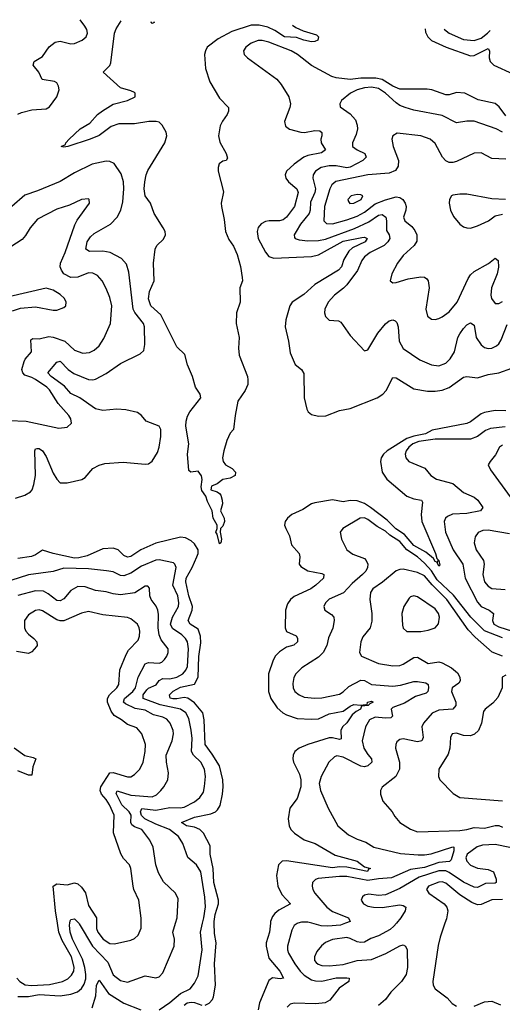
# Model space of a CAD drawing. Header units: inches. Extents: x 1552611 to 1694776, y 811966 to 917215.
# Tile 484 of 549: x 1656301 to 1659030, y 909542 to 915106. Entities that reach past the tile are written whole.
import ezdxf

# ---------------------------------------------------------------- set-up
doc = ezdxf.new("R2010")
doc.units = ezdxf.units.IN
doc.header["$MEASUREMENT"] = 0
doc.layers.add('B6950', color=7, linetype='Continuous')
doc.layers.add('B6951', color=7, linetype='Continuous')

msp = doc.modelspace()

# ---------------------------------------------------------------- linework, layer by layer
at = {"layer": 'B6950', "color": 5}
for points, elevation in [([(1656284.2, 909690), (1656301.6, 909670), (1656332.4, 909652.4), (1656368.2, 909648.2), (1656470, 909654.1), (1656542.4, 909670), (1656573.4, 909686.6), (1656594.2, 909705.8), (1656606.5, 909730), (1656608.3, 909751.7), (1656593.9, 909810), (1656541.6, 909901.6), (1656522.2, 909950), (1656514.1, 910000)], 780), ([(1656290, 909586.5), (1656350, 909586.7), (1656410, 909597.1), (1656530, 909589.7), (1656590, 909599.2), (1656626.7, 909613.3), (1656649.6, 909630.4), (1656665.1, 909654.9), (1656674.1, 909685.9), (1656675.3, 909710), (1656669.7, 909750), (1656656.2, 909796.2), (1656599.2, 909910), (1656585.3, 909950), (1656581.9, 909990), (1656583.7, 910000)], 760), ([(1656634.9, 910000), (1656637.5, 909997.5), (1656713.3, 909870), (1656799.6, 909779.7), (1656830, 909709.2), (1656870, 909676.3), (1656910, 909666.7), (1657010, 909702.8), (1657070, 909692.4), (1657090, 909697.1), (1657110, 909719.1), (1657174.6, 909870), (1657175.7, 909910), (1657166.3, 909950), (1657182.1, 910000)], 760), ([(1656735.2, 910000), (1656735, 909970), (1656742.5, 909950), (1656772.5, 909910), (1656810, 909886.1), (1656836.5, 909883.5), (1656930, 909904.9), (1656950, 909913.4), (1656970, 909932.4), (1656987, 909973), (1656987.5, 910000)], 780), ([(1657090, 909511), (1657150, 909552.9), (1657210, 909603.3), (1657265.1, 909630), (1657290, 909661.1), (1657310, 909703), (1657331.7, 909850), (1657322.5, 909950), (1657334.9, 910000)], 740), ([(1657350, 909537.5), (1657372, 909548), (1657390.7, 909569.3), (1657396, 909584), (1657407.5, 909650), (1657402.9, 909770), (1657411.3, 909890), (1657402.4, 909942.4), (1657400.6, 910000)], 720), ([(1657718.5, 910000), (1657713, 909950), (1657694.6, 909890), (1657693.7, 909870), (1657710, 909802.6), (1657772.6, 909730), (1657791.7, 909690), (1657773.4, 909686.6), (1657730, 909691.6), (1657710, 909677.3), (1657657.6, 909550), (1657648.4, 909510)], 720), ([(1657873.6, 910000), (1657870, 909998.9), (1657852.5, 909987.5), (1657839, 909961), (1657816, 909870), (1657815.8, 909850), (1657821.7, 909830), (1657856.3, 909770), (1657886, 909730), (1657910, 909706.8), (1657950, 909680.8), (1657974.1, 909674.1), (1658010, 909672.8), (1658090, 909692), (1658150, 909692.4), (1658164, 909690), (1658162.6, 909670), (1658106.9, 909633.1), (1658053.8, 909566.2), (1658029, 909551), (1657975.5, 909544.5), (1657852.2, 909547.8), (1657830, 909543), (1657813.8, 909526.2)], 740), ([(1658142.4, 910000), (1658114.4, 909990), (1658043.8, 909983.8), (1658005.6, 909985.6), (1657953.6, 910000)], 740), ([(1658431.2, 910000), (1658417.1, 909982.9), (1658394.9, 909965.1), (1658330.5, 909929.5), (1658286.3, 909913.7), (1658250, 909894), (1658230, 909890.5), (1658210, 909894.1), (1658170, 909914.6), (1658150, 909919.2), (1658070, 909908.3), (1658029.3, 909890.7), (1658006.9, 909873.1), (1657980.2, 909839.8), (1657967.8, 909810), (1657968.5, 909790), (1657978.1, 909778.1), (1657988.8, 909768.8), (1658010, 909760.7), (1658050, 909758.6), (1658130, 909767.4), (1658210, 909789.1), (1658290, 909795.8), (1658371.4, 909828.6), (1658450, 909873), (1658470, 909877.8), (1658482.4, 909870), (1658492.3, 909850), (1658493.8, 909750), (1658486.5, 909710), (1658460.7, 909670), (1658398.6, 909610), (1658370.1, 909569.8), (1658330, 909535.1)], 760), ([(1658705.1, 910000), (1658677.8, 909922.2), (1658666.3, 909873.7), (1658637.4, 909670), (1658639.5, 909650), (1658650.3, 909630.3), (1658718.6, 909578.6), (1658746.1, 909546.1), (1658771.3, 909531.3)], 780), ([(1656710, 909522.8), (1656731.3, 909590), (1656735.4, 909650), (1656750, 909679), (1656803.8, 909603.8), (1656890, 909547.8), (1656984.9, 909510)], 740), ([(1657230, 909537.5), (1657247, 909550), (1657270, 909554.5), (1657290, 909551.6), (1657330, 909536.9)], 720), ([(1658870, 909530.8), (1658930, 909556.2), (1658970, 909559.2), (1659019.3, 909539.3)], 780)]:
    msp.add_lwpolyline(points, dxfattribs=dict(at, elevation=elevation))
at = {"layer": 'B6951', "color": 5}
for points, elevation in [([(1656290, 914571.7), (1656310, 914582), (1656370, 914596.5), (1656450, 914601.5), (1656470, 914614.6), (1656511.6, 914670), (1656523.5, 914710), (1656520.9, 914730), (1656511, 914750), (1656497.7, 914757.7), (1656428, 914768), (1656409.1, 914810), (1656377.8, 914850), (1656382.2, 914870), (1656430, 914898.3), (1656467.6, 914952.4), (1656501.3, 914978.7), (1656530, 914984.2), (1656590, 914970.1), (1656610, 914971.5), (1656654.7, 914990), (1656676.5, 915010), (1656684.6, 915030), (1656681, 915050), (1656669.8, 915070), (1656642.5, 915106.1)], 720), ([(1657843.4, 915074.8), (1657862.2, 915062.2), (1657903.7, 915043.7), (1657979.9, 915019.9), (1657990.8, 915010), (1657986.8, 914990), (1657970, 914983), (1657950, 914981.5), (1657906.9, 914990), (1657865.9, 915005.9), (1657797.6, 915010), (1657744.2, 915044.2), (1657703.4, 915063.4), (1657654.8, 915074.8), (1657610, 915075.7), (1657499.9, 915040.1), (1657423, 914997), (1657361, 914950), (1657350.5, 914930), (1657346.5, 914910), (1657351.7, 914830), (1657375.3, 914755.3), (1657430, 914661.7), (1657481.1, 914610), (1657481.5, 914590), (1657473.6, 914570), (1657446.8, 914533.2), (1657433.5, 914506.5), (1657424, 914450), (1657433.2, 914413.2), (1657468.5, 914350), (1657476.5, 914323.5), (1657469, 914311), (1657450, 914306.2), (1657428.7, 914291.3), (1657422.9, 914270), (1657423.8, 914250), (1657453.8, 914133.8), (1657440.8, 914070), (1657441.1, 914050), (1657457, 913977), (1657464.3, 913910), (1657484.2, 913864.2), (1657510, 913826.5), (1657530, 913779.5), (1657548.9, 913711.1), (1657559, 913650), (1657561.1, 913630), (1657546, 913590), (1657547.7, 913510), (1657526, 913450), (1657525.7, 913390), (1657542.6, 913310), (1657537.5, 913250), (1657541.3, 913210), (1657589, 913090), (1657591.4, 913070), (1657590, 913045.2), (1657576.5, 913010), (1657533.8, 912950), (1657518.4, 912870), (1657510.4, 912790), (1657490.7, 912769.3), (1657472.8, 912727.2), (1657454.9, 912670), (1657447.7, 912630), (1657450.5, 912610), (1657464.9, 912590), (1657502.8, 912570), (1657521, 912550), (1657518.8, 912530), (1657490, 912514.5), (1657450, 912508), (1657417.1, 912482.9), (1657386, 912470), (1657382, 912450), (1657417.5, 912437.5), (1657430, 912428), (1657438.2, 912418.2), (1657446, 912390), (1657447.2, 912370), (1657435.5, 912330), (1657456.4, 912290), (1657458, 912270), (1657450, 912244), (1657436, 912230), (1657434.8, 912210), (1657442.8, 912170), (1657438, 912150), (1657430, 912144), (1657418, 912198), (1657409.6, 912210), (1657418, 912230), (1657417.2, 912250), (1657394.5, 912290), (1657389.3, 912330), (1657362.7, 912382.7), (1657352.9, 912412.9), (1657330, 912446), (1657326, 912466), (1657332.5, 912507.5), (1657329.3, 912529.3), (1657310, 912554), (1657269, 912549), (1657258, 912558), (1657249.9, 912649.9), (1657256.4, 912710), (1657240.5, 912810), (1657242.3, 912837.7), (1657250, 912866), (1657262.9, 912890), (1657325.1, 912970), (1657321.1, 912990), (1657295.8, 913030), (1657278.7, 913090), (1657250, 913155.1), (1657234.7, 913214.7), (1657190, 913256.6), (1657099, 913439), (1657042.1, 913490), (1657030, 913529.4), (1657035.1, 913570), (1657060.5, 913630), (1657056.9, 913730), (1657067.4, 913810), (1657076, 913830), (1657113.5, 913866.5), (1657124.7, 913890), (1657122.5, 913910), (1657112.5, 913930), (1657061.6, 914010), (1657040.7, 914070), (1657010, 914110), (1657004.4, 914150), (1657007.8, 914190), (1657015.9, 914230), (1657025.9, 914254.1), (1657122, 914410), (1657132.3, 914450), (1657129.1, 914470), (1657106.2, 914510), (1657090, 914526.2), (1657071.7, 914531.7), (1657030.3, 914530.3), (1656950, 914518.2), (1656861.7, 914518.3), (1656817.6, 914502.4), (1656750, 914450.9), (1656698.6, 914430), (1656573.4, 914390), (1656550, 914385.1), (1656536, 914390), (1656559.2, 914400.8), (1656562, 914410), (1656580.4, 914430), (1656642.8, 914490), (1656698.1, 914521.9), (1656741.3, 914570), (1656768.3, 914591.7), (1656830, 914628.6), (1656910.5, 914649.5), (1656953.7, 914670), (1656953.9, 914690), (1656950, 914693.8), (1656930, 914704.5), (1656870, 914721.7), (1656772.1, 914810), (1656810, 914847.5), (1656817, 914863), (1656837.2, 915030), (1656845.9, 915054.1), (1656875, 915100)], 680), ([(1657059.9, 915095.2), (1657062, 915090), (1657050, 915084), (1657044, 915090), (1657045.3, 915095.6)], 660), ([(1658593.8, 915055.2), (1658595.3, 915035.3), (1658608.3, 915008.3), (1658629.4, 914989.4), (1658712.9, 914950), (1658850, 914901.3), (1658870, 914903.9), (1658950, 914943.5), (1658958.1, 914930), (1658956.3, 914890), (1658960.7, 914870), (1658970, 914859.6), (1658982.2, 914850), (1659090, 914800.1)], 720), ([(1658701, 915052.4), (1658703, 915050), (1658730, 915029.6), (1658810, 914993.6), (1658870, 914987.7), (1658910, 915001.3), (1658946, 915030), (1658960.5, 915045.6)], 740), ([(1659050, 914562.1), (1659012.8, 914612.8), (1658990, 914632.2), (1658893.2, 914653.2), (1658817.6, 914690), (1658770, 914694.5), (1658730, 914681.1), (1658710, 914681.4), (1658631.1, 914710), (1658605.7, 914714.3), (1658450, 914714), (1658410, 914729.9), (1658350, 914767.7), (1658315.3, 914775.3), (1658230, 914775.7), (1658168.9, 914768.9), (1658090, 914776.7), (1658065.6, 914785.6), (1657950, 914847.7), (1657871.1, 914910), (1657836.7, 914930), (1657710, 914979.6), (1657671.5, 914988.5), (1657650, 914988.2), (1657610, 914973.9), (1657578.9, 914950), (1657566.9, 914930), (1657569.2, 914909.2), (1657588.3, 914890), (1657754.7, 914770), (1657779.4, 914739.4), (1657822.3, 914670), (1657831.7, 914630), (1657828.8, 914610), (1657798.8, 914530), (1657804.6, 914504.6), (1657826.9, 914486.9), (1657889.7, 914469.7), (1657911.1, 914468.9), (1657970, 914480.1), (1657997.5, 914477.5), (1658009.1, 914469.1), (1658009.3, 914450), (1658003, 914430), (1658004.8, 914410), (1658030.2, 914370), (1658007, 914353), (1657930, 914338.4), (1657908.1, 914330), (1657853.1, 914290), (1657809.3, 914250), (1657801.8, 914230), (1657805.2, 914210), (1657821.5, 914190), (1657868.7, 914150), (1657875.8, 914130), (1657854.7, 914050), (1657810, 913989.9), (1657790, 913975), (1657770, 913969.1), (1657710.6, 913969.4), (1657690, 913965.2), (1657666.9, 913953.1), (1657648.9, 913931.1), (1657642.9, 913910), (1657648.3, 913870), (1657690, 913791.8), (1657710, 913768.3), (1657737.6, 913757.6), (1657950, 913767.5), (1657990, 913778), (1658130, 913853.8), (1658235.1, 913875.1), (1658250, 913876.8), (1658265.3, 913870), (1658254.4, 913850), (1658183.2, 913816.8), (1658161.2, 913798.8), (1658133.5, 913750), (1658119.6, 913710), (1658102.9, 913690), (1657969.8, 913610.2), (1657907.1, 913552.9), (1657841, 913510), (1657827.5, 913490), (1657805.8, 913410), (1657801.5, 913370), (1657820.7, 913290), (1657830, 913222.8), (1657858, 913158), (1657894, 913130), (1657907.4, 913107.4), (1657910.1, 912970.1), (1657924.6, 912904.6), (1657931.7, 912890), (1657950, 912875.8), (1657990, 912865.7), (1658032.4, 912867.6), (1658110, 912897.2), (1658170, 912908.7), (1658322.2, 912970), (1658353.8, 912990), (1658374, 913010), (1658410, 913084.4), (1658430, 913082.3), (1658530, 913020.4), (1658607.2, 913007.2), (1658650, 913006.6), (1658690, 913013.4), (1658730, 913027.1), (1658810, 913085.1), (1658830, 913088.8), (1658890, 913082.4), (1658950, 913101.1), (1659010, 913110.6), (1659083, 913137)], 720), ([(1659030, 914471.2), (1658995.8, 914490), (1658870, 914533.3), (1658830, 914532.9), (1658770, 914523.5), (1658690, 914564.2), (1658530, 914595.4), (1658479.6, 914610), (1658450, 914622), (1658430, 914635.9), (1658370, 914690.6), (1658330, 914716.8), (1658290, 914724.2), (1658250, 914721.7), (1658209.8, 914710.2), (1658171, 914690), (1658120.9, 914650), (1658110.3, 914630), (1658113.3, 914613.3), (1658170, 914573.8), (1658199.3, 914539.3), (1658209.4, 914510), (1658211, 914490), (1658203.6, 914456.4), (1658183.6, 914410), (1658183.6, 914390), (1658210, 914370.2), (1658251.7, 914350), (1658259.6, 914330), (1658240.2, 914310), (1658170, 914272.4), (1658150, 914268.6), (1658090, 914280.7), (1658050, 914280.6), (1658004.6, 914270), (1657974.2, 914250), (1657960.6, 914230), (1657958.4, 914210), (1657974.3, 914150), (1657970.1, 914130), (1657944.6, 914075.4), (1657942.4, 914030), (1657937, 914010), (1657888.8, 913950), (1657863.2, 913910), (1657852.8, 913890), (1657854.9, 913874.9), (1657858, 913870), (1657881.6, 913861.6), (1657930, 913855.7), (1657990, 913858.1), (1658030, 913866), (1658193.5, 913926.5), (1658275.8, 913964.2), (1658330, 914002.1), (1658350, 914005.9), (1658370.8, 913990.8), (1658374.8, 913970), (1658374.2, 913914.2), (1658390.2, 913890), (1658392.9, 913870), (1658382.8, 913850), (1658362.1, 913830), (1658281.8, 913790), (1658250, 913765.5), (1658235.1, 913744.9), (1658211.2, 913688.8), (1658150, 913608.6), (1658132.1, 913588), (1658080.8, 913550), (1658045.3, 913510), (1658026.3, 913470), (1658024.6, 913450), (1658029.1, 913429.1), (1658050, 913408.7), (1658103.8, 913403.8), (1658117.6, 913397.6), (1658170, 913321.1), (1658250, 913235.5), (1658270, 913240.5), (1658325.6, 913334.4), (1658370, 913388.3), (1658390, 913403.6), (1658410, 913409.1), (1658424.1, 913404.1), (1658434.1, 913394.1), (1658441.6, 913370), (1658447.5, 913290), (1658470, 913248.1), (1658564, 913184), (1658630, 913156.2), (1658670, 913149.3), (1658710, 913164.7), (1658734.3, 913190), (1658758.7, 913230), (1658779.2, 913310), (1658788.9, 913330), (1658810, 913360.9), (1658830, 913381), (1658850, 913392.8), (1658870, 913380.5), (1658882.3, 913310), (1658910, 913269), (1658930, 913252.8), (1658950, 913247.9), (1658970, 913250.2), (1658996.8, 913263.2), (1659010, 913274.6), (1659023.6, 913296.4), (1659057.3, 913382.7)], 740), ([(1659050, 914317), (1658970, 914322.2), (1658910, 914353.1), (1658870, 914351.9), (1658770, 914304.4), (1658750, 914298.3), (1658730, 914299.7), (1658710, 914308.4), (1658691.1, 914330), (1658650, 914407.1), (1658621.3, 914430), (1658570, 914450.6), (1658435.6, 914464.4), (1658410.4, 914450), (1658405.6, 914430), (1658412.4, 914390), (1658443, 914310), (1658441.7, 914278.3), (1658425.9, 914254.1), (1658390, 914238.3), (1658269.9, 914229.9), (1658088.7, 914191.3), (1658066.7, 914173.3), (1658054.7, 914150), (1658024.9, 914050), (1658020.9, 913970), (1658034.8, 913954.8), (1658070, 913953.4), (1658150, 913974.3), (1658210, 913996.7), (1658250, 914018.5), (1658310, 914064.7), (1658370, 914088.9), (1658430, 914104.8), (1658450, 914102.1), (1658467, 914090), (1658480.1, 914070), (1658486.1, 914050), (1658484, 914030), (1658470.2, 913990), (1658478.5, 913970), (1658518, 913938), (1658535.3, 913915.3), (1658545.6, 913890), (1658546.2, 913853.8), (1658532, 913830), (1658470, 913774.2), (1658436.5, 913730), (1658406, 913670), (1658394.8, 913630), (1658410, 913619.1), (1658430, 913621.6), (1658497.6, 913642.4), (1658570, 913653.6), (1658590.2, 913650.2), (1658602.4, 913642.4), (1658611.4, 913630), (1658615.9, 913590), (1658596.9, 913470), (1658607.6, 913430), (1658630, 913413.7), (1658650, 913411.8), (1658670, 913416.9), (1658690, 913426), (1658730, 913455.3), (1658775.2, 913510), (1658836, 913644), (1658850, 913665.2), (1658870, 913683.2), (1658951.7, 913728.3), (1658990, 913758), (1659005.8, 913745.9), (1659008.3, 913708.3), (1659001.1, 913670), (1658968.9, 913590), (1658965.8, 913550), (1658968.8, 913530), (1658990, 913502.4), (1659010, 913502), (1659030, 913514.5)], 760), ([(1656277.5, 912402.5), (1656330, 912418.5), (1656361.7, 912438.3), (1656370.7, 912449.3), (1656381.2, 912478.8), (1656389.9, 912530), (1656385.8, 912670), (1656390, 912680.4), (1656397.7, 912682.3), (1656410, 912682.6), (1656430.1, 912670), (1656450, 912636.9), (1656490, 912543.9), (1656510, 912508.9), (1656530, 912489.1), (1656570, 912489.3), (1656652.1, 912507.9), (1656670, 912518.3), (1656713.7, 912570), (1656750, 912589.4), (1656781.3, 912598.7), (1656885.4, 912605.4), (1657010, 912594.3), (1657030, 912596.5), (1657050, 912610.4), (1657079.2, 912660.8), (1657090, 912690.8), (1657099.1, 912750), (1657098, 912790), (1657089.7, 912810), (1657016.6, 912836.6), (1656989.7, 912870), (1656966, 912886), (1656901.7, 912901.7), (1656850, 912904.6), (1656770, 912897), (1656730, 912907.7), (1656639.9, 912970), (1656590, 912994.6), (1656554.2, 913034.2), (1656479, 913090), (1656460.2, 913110), (1656510, 913170.3), (1656530, 913177.1), (1656575.5, 913130), (1656606.6, 913106.6), (1656690, 913072.2), (1656714.5, 913070), (1656730, 913074.1), (1656790, 913106.8), (1656870, 913162.8), (1656982.7, 913217.3), (1657002.6, 913237.4), (1657009.1, 913270.9), (1657006.6, 913370), (1657000.2, 913390), (1656951.7, 913451.7), (1656943.2, 913470), (1656918.8, 913678.8), (1656905.2, 913725.2), (1656877, 913757), (1656812.8, 913790), (1656770, 913797.6), (1656696.2, 913796.2), (1656674.2, 913810), (1656682.7, 913850), (1656700.4, 913879.6), (1656722.1, 913897.9), (1656814.4, 913950), (1656851.6, 913990), (1656872.5, 914030), (1656883.9, 914076.1), (1656890.5, 914149.5), (1656888.4, 914190), (1656874.9, 914234.9), (1656834.1, 914294.1), (1656810, 914305), (1656790, 914307.3), (1656710, 914290.5), (1656610, 914240.9), (1656530, 914191.1), (1656401.2, 914138.8), (1656330, 914115.4), (1656256.4, 914050)], 720), ([(1656241.5, 912841.5), (1656337, 912837), (1656522, 912798), (1656570, 912802.8), (1656593.3, 912826.7), (1656589.6, 912850), (1656578.3, 912870), (1656517.8, 912937.8), (1656470, 913013.7), (1656454.9, 913030), (1656390, 913073), (1656370, 913085), (1656330, 913096.4), (1656317.8, 913110), (1656313.7, 913130), (1656325.3, 913174.7), (1656331.7, 913188.3), (1656367.2, 913230), (1656363.9, 913296.1), (1656375.9, 913304.1), (1656410, 913302.8), (1656464.8, 913315.2), (1656490, 913312.4), (1656555.9, 913290), (1656610, 913239.3), (1656657.8, 913222.2), (1656694.8, 913225.2), (1656721.3, 913238.7), (1656750, 913262.4), (1656776.4, 913303.6), (1656814.2, 913390), (1656822, 913490), (1656810, 913537), (1656790, 913587.3), (1656767.9, 913630), (1656741.2, 913661.2), (1656713.5, 913673.5), (1656690, 913675), (1656630, 913651.3), (1656590, 913649.3), (1656550.8, 913670), (1656536.5, 913690), (1656529.2, 913710), (1656530.6, 913730), (1656558.4, 913790), (1656612.8, 913947.2), (1656625.9, 913974.1), (1656695.1, 914070), (1656694, 914090), (1656690, 914093.6), (1656650, 914089.6), (1656581.8, 914058.2), (1656510, 914034.5), (1656401.8, 913978.2), (1656359.6, 913930), (1656333.7, 913886.3), (1656315.3, 913864.7), (1656250, 913822.4)], 740), ([(1659048, 914090), (1658970, 914093.3), (1658830, 914120.3), (1658790, 914121), (1658750, 914114.7), (1658742, 914110), (1658730.4, 914090), (1658728.8, 914070), (1658736, 914030), (1658753.3, 913993.3), (1658790, 913950.4), (1658810, 913935.8), (1658829, 913929), (1658850, 913928.9), (1658890, 913941.1), (1658950.9, 913969.1), (1658990, 913997.1), (1659030, 914008)], 780), ([(1656259.8, 913460.2), (1656304.4, 913475.6), (1656390, 913483.1), (1656490, 913464.2), (1656510, 913464.2), (1656550, 913479.3), (1656560.7, 913490), (1656564.2, 913510), (1656553.7, 913530), (1656530, 913552.8), (1656490, 913576.8), (1656450, 913588.4), (1656240.2, 913539.8)], 760), ([(1659050, 912895.6), (1658990, 912897.8), (1658930, 912886.1), (1658910, 912878.8), (1658850, 912833.9), (1658830, 912824), (1658632.9, 912787.1), (1658594.7, 912765.3), (1658530, 912752.9), (1658490, 912739.3), (1658379.2, 912670), (1658357.9, 912650), (1658345.5, 912630), (1658341.9, 912610), (1658350.2, 912550), (1658376.8, 912510), (1658490, 912413.7), (1658530, 912398), (1658573, 912390), (1658579.3, 912379.3), (1658571.3, 912310), (1658575.3, 912270), (1658652.9, 912090), (1658660.4, 912060.5), (1658670.2, 912049.8), (1658676.5, 912023.5), (1658670, 912017.6), (1658661.1, 912038.9), (1658668, 912048), (1658658.7, 912041.3), (1658650, 912044.8), (1658641, 912061), (1658597.8, 912097.8), (1658530, 912135.6), (1658477.5, 912197.5), (1658428, 912228), (1658378.1, 912278.1), (1658283.8, 912350), (1658250, 912372), (1658210, 912386.2), (1658170.4, 912389.6), (1658130, 912381.6), (1658070, 912393.5), (1657970, 912376.5), (1657950, 912369.9), (1657901.3, 912338.7), (1657839.7, 912310), (1657815.3, 912290), (1657802.5, 912270), (1657798.7, 912250), (1657804.8, 912230), (1657827.3, 912190), (1657838.5, 912138.5), (1657880.2, 912090), (1657884.2, 912070), (1657881.5, 912030), (1657890, 912016.4), (1657930, 911992.2), (1658010, 911977), (1658020.5, 911970), (1658018, 911950), (1657975.4, 911910), (1657946.7, 911890), (1657853.7, 911846.3), (1657831.3, 911830), (1657814.2, 911805.8), (1657803.5, 911770), (1657801, 911670), (1657809.1, 911649.1), (1657864.3, 911624.3), (1657871.7, 911611.7), (1657870.8, 911590), (1657850, 911571.4), (1657810, 911560.4), (1657770, 911533.6), (1657748.1, 911511.9), (1657733.3, 911486.8), (1657707.8, 911410), (1657708, 911310), (1657720.4, 911270), (1657757.6, 911217.6), (1657789.6, 911189.6), (1657810, 911178.2), (1657870, 911157.9), (1657950, 911152.9), (1657990, 911154.8), (1658050, 911182.9), (1658130, 911197.7), (1658170, 911227.2), (1658190, 911235.6), (1658230, 911231.5), (1658256.4, 911236.4), (1658266, 911234), (1658267.2, 911250), (1658290, 911254.8), (1658298.9, 911250), (1658279.8, 911240.2), (1658272.2, 911230), (1658233.5, 911226.5), (1658227.2, 911210), (1658202.6, 911197.4), (1658181.6, 911178.4), (1658150, 911133.3), (1658125.4, 911110), (1658116.8, 911090), (1658117.7, 911042.3), (1658110, 911038), (1658070, 911048.2), (1658050, 911047.9), (1657930.3, 911010), (1657881.8, 910990), (1657856.8, 910970), (1657846.8, 910950), (1657845.6, 910930), (1657849.5, 910910), (1657882.5, 910842.5), (1657889.7, 910810), (1657890.4, 910770), (1657870, 910705.1), (1657828.5, 910650), (1657819.8, 910590), (1657824, 910550), (1657834.5, 910530), (1657853.8, 910510), (1657910, 910470.7), (1657971.4, 910451.4), (1658084.4, 910384.4), (1658210, 910350.1), (1658250, 910319.7), (1658284.7, 910310), (1658274, 910306), (1658267.1, 910292.9), (1658150, 910316.6), (1658110, 910318.3), (1658070, 910313), (1657810, 910352.5), (1657784.4, 910350), (1657765, 910330), (1657753.3, 910270), (1657761, 910210), (1657783.3, 910163.3), (1657832, 910110), (1657766.6, 910073.4), (1657744.1, 910055.9), (1657730, 910037.8), (1657719.6, 910010), (1657718.5, 910000)], 720), ([(1659046.2, 912806.2), (1658963.6, 912796.4), (1658935.7, 912784.3), (1658888.7, 912751.3), (1658850, 912735.8), (1658650, 912735.3), (1658556.9, 912723.1), (1658524.5, 912710), (1658501.5, 912690), (1658487, 912670), (1658480.9, 912650), (1658483.8, 912630), (1658502, 912610), (1658591.6, 912571.6), (1658626.4, 912530), (1658658, 912510), (1658750, 912485), (1658810, 912433.5), (1658870, 912408.2), (1658891.3, 912390), (1658919.5, 912350), (1658906.8, 912330), (1658830, 912315.7), (1658748.7, 912311.3), (1658720.5, 912299.5), (1658709.2, 912290), (1658701.8, 912270), (1658708.9, 912210), (1658751.6, 912110), (1658807.3, 912030), (1658818.9, 911950), (1658890, 911814.6), (1658910, 911790.1), (1658956.1, 911770), (1658979.2, 911750), (1658974.2, 911710), (1658982.7, 911690), (1659010, 911674.8), (1659086.9, 911650)], 740), ([(1659030, 912702.2), (1659013.7, 912690), (1658992.2, 912647.8), (1658960.9, 912610), (1658950.3, 912590), (1658962.3, 912562.3), (1659074.3, 912410)], 760), ([(1659030, 911613.4), (1658930, 911653.4), (1658852, 911730), (1658754, 911854), (1658661, 911941), (1658630, 911992), (1658590, 912035.3), (1658550, 912070.8), (1658490.3, 912110.3), (1658450, 912157.5), (1658393.9, 912193.9), (1658370, 912214.9), (1658322, 912242), (1658270, 912282), (1658250, 912291.4), (1658225.5, 912290), (1658127.3, 912230), (1658112.7, 912210), (1658120.3, 912170), (1658151.1, 912111.1), (1658185.4, 912085.5), (1658250, 912060.4), (1658260.4, 912050), (1658268.8, 912030), (1658267.9, 912010), (1658258.4, 911990), (1658239.3, 911970), (1658180.3, 911919.7), (1658132, 911868), (1658050, 911832.3), (1658029.1, 911810), (1658020.9, 911790), (1658025.7, 911770), (1658064.1, 911744.1), (1658076.5, 911730), (1658079.6, 911710), (1658071.7, 911668.3), (1658047.8, 911612.2), (1658036.8, 911570), (1658016.6, 911530), (1657990, 911503.2), (1657896.4, 911443.6), (1657861.3, 911410), (1657850, 911389), (1657844.8, 911355.2), (1657847.2, 911330), (1657857.3, 911310), (1657881.1, 911290), (1657910, 911277.4), (1657970, 911271.5), (1658010, 911273.6), (1658110, 911295.2), (1658130, 911307.5), (1658161.8, 911338.2), (1658230, 911373.6), (1658250, 911372.1), (1658290, 911348.4), (1658410, 911339.3), (1658454.7, 911345.3), (1658530, 911367), (1658550, 911366.1), (1658598.1, 911358.1), (1658610.1, 911350.1), (1658612.8, 911330), (1658608.6, 911310), (1658599, 911301), (1658538.4, 911281.6), (1658476.1, 911243.9), (1658410, 911218.8), (1658401.5, 911210), (1658409.2, 911170), (1658398.8, 911161.2), (1658370, 911158.3), (1658310, 911163.9), (1658278.4, 911150), (1658256.3, 911110), (1658236.6, 911030), (1658247, 910990), (1658270, 910952.8), (1658291, 910930), (1658291.1, 910910), (1658270.2, 910890), (1658250, 910884.3), (1658230, 910887.5), (1658130, 910938), (1658094.8, 910945.2), (1658080, 910940), (1658048.9, 910910), (1658004.6, 910830), (1657994.9, 910790), (1658002.4, 910750), (1658044.2, 910650), (1658100.4, 910550), (1658160, 910500), (1658210, 910474.9), (1658258.7, 910458.7), (1658303.1, 910430), (1658453.8, 910393.8), (1658554.2, 910385.8), (1658590, 910386.3), (1658626.8, 910393.2), (1658750, 910431.3), (1658756.3, 910430), (1658755.1, 910410), (1658740.8, 910359.3), (1658731.3, 910348.7), (1658670, 910343.9), (1658590, 910315.5), (1658510, 910302.9), (1658404.1, 910255.9), (1658330, 910251), (1658270, 910241.4), (1658150, 910263.5), (1658110, 910264.5), (1657987.9, 910252.1), (1657973.7, 910246.3), (1657956.5, 910230), (1657954, 910210), (1657958.5, 910190), (1657970.2, 910170), (1658038.4, 910090), (1658070, 910066.6), (1658160.3, 910030), (1658170.4, 910010), (1658142.4, 910000)], 740), ([(1659070, 912201.2), (1658950, 912221.4), (1658920.3, 912219.7), (1658892.6, 912207.4), (1658876.1, 912183.9), (1658870.7, 912150), (1658882.3, 912110), (1658923.8, 912050), (1658928, 912030), (1658918.8, 911970), (1658929.5, 911930), (1658950, 911904), (1658970, 911892.1), (1659045.6, 911885.6)], 760), ([(1657400.6, 910000), (1657400.3, 910010), (1657405.9, 910050), (1657425.8, 910110), (1657425.8, 910130), (1657398.4, 910230), (1657395.7, 910310), (1657378.7, 910390), (1657376.9, 910436.9), (1657339.9, 910510), (1657320.3, 910530), (1657290, 910543.4), (1657243.6, 910550), (1657216.4, 910570), (1657290, 910600.1), (1657382.2, 910617.8), (1657407.9, 910630), (1657419.2, 910640.8), (1657434.1, 910665.9), (1657447.4, 910730), (1657451.7, 910770), (1657448.7, 910810), (1657431.2, 910890), (1657390, 910955.7), (1657349.1, 911010), (1657344.8, 911150), (1657336.5, 911190), (1657290, 911246), (1657252, 911272), (1657230, 911276.3), (1657190, 911267.4), (1657167.3, 911267.3), (1657152.3, 911272.3), (1657148, 911290), (1657169.2, 911310.8), (1657210, 911334.2), (1657290, 911351), (1657310.7, 911390), (1657313.3, 911506.7), (1657325.4, 911585.4), (1657322.7, 911622.7), (1657310, 911661.6), (1657265.6, 911690), (1657253.1, 911710), (1657276.7, 911770), (1657277.1, 911790), (1657256.6, 911850), (1657240.2, 911930), (1657242.1, 911950), (1657276.7, 912010), (1657302.8, 912070), (1657309.5, 912090), (1657309.9, 912110), (1657290, 912143.9), (1657270, 912161.9), (1657238.4, 912178.4), (1657210, 912181.2), (1657070, 912147.2), (1656986.6, 912110), (1656930, 912071.9), (1656910, 912068.4), (1656890, 912078.1), (1656856.8, 912110), (1656830, 912119), (1656770, 912116.4), (1656682.8, 912077.2), (1656635.2, 912064.8), (1656610, 912063.4), (1656489.7, 912089.7), (1656430, 912108.6), (1656390, 912081.3), (1656368, 912072), (1656290, 912060.7)], 720), ([(1657334.9, 910000), (1657342.2, 910030), (1657351.9, 910091.9), (1657347.5, 910147.5), (1657324.1, 910290), (1657299.8, 910330), (1657251.1, 910371.1), (1657223.2, 910450), (1657199.4, 910490), (1657147.9, 910530), (1657070, 910559.5), (1657008.7, 910590), (1656989.1, 910609.1), (1656983.6, 910630), (1656990.7, 910649.3), (1657070, 910638.5), (1657150, 910654.4), (1657208.2, 910651.8), (1657230, 910656.9), (1657290, 910686), (1657319.8, 910710), (1657339.4, 910740.6), (1657346.6, 910773.4), (1657350.9, 910830), (1657345.2, 910870), (1657325.4, 910910), (1657283.2, 910950), (1657273.1, 910970), (1657275.3, 911044.7), (1657270.7, 911090.7), (1657256.4, 911156.4), (1657239.9, 911190), (1657210.2, 911210.2), (1657094.8, 911234.8), (1656998, 911270), (1656998.5, 911290), (1657020.1, 911319.9), (1657030, 911329.2), (1657073.2, 911346.8), (1657090, 911372.6), (1657110, 911382.4), (1657150, 911380.6), (1657190, 911390.6), (1657222.4, 911410), (1657239.6, 911430), (1657249.3, 911450), (1657256.2, 911550), (1657249.4, 911590), (1657237.8, 911610), (1657218, 911630), (1657165.2, 911665.2), (1657153.6, 911690), (1657164.6, 911730), (1657198.8, 911790), (1657201.2, 911810), (1657194.8, 911850), (1657166, 911910), (1657184.8, 912010), (1657178.3, 912030), (1657170, 912036.8), (1657090, 912053.2), (1657070, 912052.5), (1656990, 912018.5), (1656930, 911978.2), (1656890, 911962.4), (1656870, 911965.6), (1656830, 911985.5), (1656792.3, 911992.3), (1656690, 912003.4), (1656550, 912006.1), (1656490, 911987.1), (1656350, 911968.9), (1656250, 911936.5)], 740), ([(1659031.3, 911510), (1658972.6, 911532.6), (1658876.5, 911616.5), (1658837.2, 911657.2), (1658716.6, 911830), (1658632.9, 911912.8), (1658590, 911962.9), (1658550, 911982.6), (1658470, 912000.2), (1658450, 911999.8), (1658430, 911992.3), (1658352.3, 911927.7), (1658297.2, 911890), (1658284.8, 911870), (1658280.9, 911830), (1658292, 911750), (1658292.9, 911707.1), (1658282.3, 911670), (1658241.8, 911618.2), (1658229.2, 911590), (1658223.2, 911530), (1658234, 911510), (1658330, 911468.6), (1658410, 911454.3), (1658450, 911456), (1658470, 911464), (1658530, 911502.5), (1658550, 911503), (1658610, 911468), (1658670, 911476.6), (1658690, 911471.9), (1658743.3, 911443.3), (1658775.9, 911415.9), (1658790.3, 911390), (1658791.8, 911370), (1658783.2, 911356.8), (1658745.7, 911330), (1658742.8, 911310), (1658767.1, 911250), (1658767.3, 911230), (1658749.4, 911210.6), (1658670, 911204.6), (1658633.6, 911186.4), (1658585, 911130), (1658574.4, 911110), (1658582.5, 911050), (1658574.3, 911030), (1658550, 911026.1), (1658470, 911042.6), (1658450, 911039.2), (1658434, 911026), (1658426.9, 911010), (1658425, 910990), (1658448.2, 910910), (1658448, 910870), (1658427.2, 910830), (1658350.2, 910769.8), (1658340.3, 910750), (1658340.3, 910730), (1658354.3, 910690), (1658407.2, 910630), (1658422.5, 910602.5), (1658450.4, 910570), (1658510, 910531.5), (1658550, 910516.9), (1658790, 910523.4), (1658830, 910529.1), (1658870, 910541.8), (1658930, 910538.2), (1658990, 910552), (1659010, 910551.7), (1659030, 910542.1)], 760), ([(1657182.1, 910000), (1657191.6, 910030), (1657197.4, 910137.4), (1657181.3, 910170), (1657114, 910234), (1657085.4, 910285.4), (1657070.7, 910330), (1657055.8, 910430), (1657036.2, 910470), (1656991.7, 910530), (1656950, 910544.4), (1656935.3, 910555.3), (1656928.8, 910570), (1656930.8, 910610.7), (1656919.4, 910630), (1656878, 910670), (1656846.6, 910733.4), (1656851.3, 910748.7), (1656930, 910723.6), (1657050, 910714.5), (1657073.8, 910726.2), (1657099.1, 910750), (1657115.6, 910770), (1657137.6, 910810), (1657142.9, 910850), (1657130.5, 910910), (1657129.9, 910950), (1657163.7, 911030), (1657170.5, 911069.5), (1657167.9, 911090), (1657151.7, 911130), (1657132.9, 911152.9), (1657110, 911165.5), (1657058.2, 911178.2), (1657010, 911204.4), (1656953.2, 911213.2), (1656899.5, 911239.5), (1656888.1, 911250), (1656894.3, 911270), (1656940.6, 911310), (1656955.1, 911330), (1656970.3, 911389.7), (1657010, 911466.4), (1657030, 911473.4), (1657090, 911469.6), (1657103.9, 911476.1), (1657119.8, 911490), (1657133, 911510), (1657140.6, 911530), (1657140.2, 911550), (1657101.5, 911601.5), (1657090, 911629.7), (1657084.5, 911670), (1657085.2, 911745.2), (1657081.5, 911770), (1657072.8, 911792.8), (1657043.7, 911830), (1657036, 911850), (1657033.8, 911893.8), (1657024.4, 911904.4), (1657010, 911905.7), (1656951.9, 911868.1), (1656870, 911856.4), (1656830, 911861.6), (1656790, 911873.4), (1656730, 911880.4), (1656670, 911902), (1656630, 911903.9), (1656590, 911881.1), (1656550, 911832.7), (1656530, 911821.7), (1656510, 911823), (1656461.6, 911861.6), (1656436.1, 911876.1), (1656390, 911879), (1656290, 911852.8)], 760), ([(1656987.5, 910000), (1656987.9, 910028), (1656974.3, 910130), (1656947, 910190), (1656942.4, 910210), (1656929.7, 910310), (1656921.7, 910330), (1656886.8, 910366.8), (1656872.2, 910392.2), (1656830.4, 910510.4), (1656834.1, 910610), (1656808.4, 910670), (1656790, 910700.2), (1656762.9, 910730), (1656755.1, 910750), (1656760.3, 910770), (1656809.9, 910850.1), (1656830, 910852.4), (1656910, 910828.1), (1656930, 910827.7), (1656950, 910839.7), (1656979.3, 910870), (1656998.7, 910910), (1657010.6, 910970.6), (1657012.2, 911010), (1656991.6, 911070), (1656963.7, 911103.7), (1656910, 911122.9), (1656876.5, 911150), (1656834.5, 911174.5), (1656818.3, 911198.3), (1656797.4, 911250), (1656797.7, 911270), (1656809.1, 911290), (1656850.4, 911330), (1656860.7, 911350), (1656867.9, 911432.1), (1656901.9, 911518.1), (1656916.8, 911543.2), (1656970, 911599.3), (1656978.2, 911621.8), (1656980.3, 911650), (1656976.5, 911670), (1656966.2, 911690), (1656930, 911720.3), (1656910, 911727.1), (1656770, 911743.7), (1656690, 911761), (1656650, 911752.7), (1656550, 911709.4), (1656530, 911708.4), (1656510, 911715.3), (1656430, 911765.7), (1656410, 911771.3), (1656390, 911768.1), (1656350, 911742), (1656328.6, 911710), (1656327.5, 911670), (1656335.5, 911650), (1656350, 911633.2), (1656380.8, 911610), (1656397.3, 911590), (1656400.1, 911570), (1656396.6, 911563.4), (1656370, 911534.2), (1656350, 911524.4), (1656283.5, 911536.5)], 780), ([(1659050, 911402.6), (1659028.5, 911390), (1659029, 911330), (1659005, 911275), (1658976.8, 911243.2), (1658932, 911210), (1658923.6, 911196.4), (1658912.8, 911130), (1658895.9, 911090), (1658872.3, 911067.7), (1658850, 911059.8), (1658810, 911061.8), (1658770, 911074.6), (1658746.7, 911070), (1658737.3, 911050), (1658734, 910990), (1658724.3, 910955.7), (1658670.3, 910870), (1658668.7, 910830), (1658677.1, 910810), (1658752.8, 910732.8), (1658790.3, 910710.3), (1659030, 910692.2)], 780), ([(1656270, 910990.6), (1656330, 910948.7), (1656377.6, 910937.6), (1656391.8, 910930), (1656375.4, 910884.6), (1656370, 910837.6), (1656350, 910837.1), (1656290, 910862.1)], 780), ([(1659071.6, 910428.4), (1658990, 910445.9), (1658918.7, 910441.3), (1658888.5, 910431.5), (1658830.6, 910390), (1658822.9, 910370), (1658828.3, 910350), (1658850, 910327.6), (1658890, 910310.5), (1658950, 910303.1), (1658979.4, 910290), (1658995.4, 910250), (1658995.2, 910230), (1658990, 910225.6), (1658934.6, 910225.4), (1658890, 910201.9), (1658870, 910203.8), (1658810, 910232.8), (1658730, 910286.8), (1658710, 910295.5), (1658670, 910297), (1658560.3, 910259.7), (1658450, 910195.8), (1658370, 910161.2), (1658330, 910157.2), (1658275.1, 910164.9), (1658250, 910158.3), (1658238.4, 910150), (1658232, 910130), (1658244.2, 910110), (1658270, 910096.9), (1658302, 910090), (1658350, 910088.8), (1658450, 910104.5), (1658470, 910100.3), (1658483.7, 910090), (1658481.3, 910070), (1658456.1, 910030), (1658431.2, 910000)], 760), ([(1656514.1, 910000), (1656502.6, 910070), (1656489.9, 910210), (1656510, 910222.7), (1656570, 910217.8), (1656610, 910229.2), (1656630, 910222.2), (1656650, 910203.8), (1656672.3, 910172.3), (1656690, 910100.3), (1656735.5, 910030), (1656735.2, 910000)], 780), ([(1659030, 910133.3), (1658970, 910132.1), (1658910, 910106.3), (1658890, 910103.4), (1658857.4, 910117.4), (1658790, 910160.5), (1658710, 910227.4), (1658690, 910233.3), (1658670, 910232.3), (1658613, 910210), (1658600.7, 910190), (1658615.2, 910170), (1658701.8, 910110), (1658715.6, 910090), (1658721.1, 910070), (1658714.2, 910025.8), (1658705.1, 910000)], 780), ([(1656583.7, 910000), (1656586.2, 910013.8), (1656590, 910021.1), (1656610, 910024.2), (1656634.9, 910000)], 760), ([(1657953.6, 910000), (1657930, 910006.6), (1657893.9, 910006.1), (1657873.6, 910000)], 740)]:
    msp.add_lwpolyline(points, dxfattribs=dict(at, elevation=elevation))
at = {"layer": 'B6951', "color": 5, "elevation": 780}
for points in [[(1658210, 914117.8), (1658175.5, 914110), (1658157, 914090), (1658159.5, 914079.5), (1658167.9, 914067.9), (1658190, 914069.5), (1658232.1, 914090), (1658240.7, 914110), (1658230, 914116)], [(1658530, 911850.9), (1658510, 911844.7), (1658503, 911837), (1658473.8, 911790), (1658462.3, 911750), (1658464.9, 911684.9), (1658470, 911667.3), (1658489.2, 911649.2), (1658570, 911648.7), (1658610, 911655.3), (1658650, 911670.2), (1658668.6, 911691.4), (1658674.2, 911730), (1658669.1, 911750), (1658650, 911776.5), (1658550, 911845.3)]]:
    msp.add_lwpolyline(points, close=True, dxfattribs=at)

doc.saveas('drawing.dxf')
